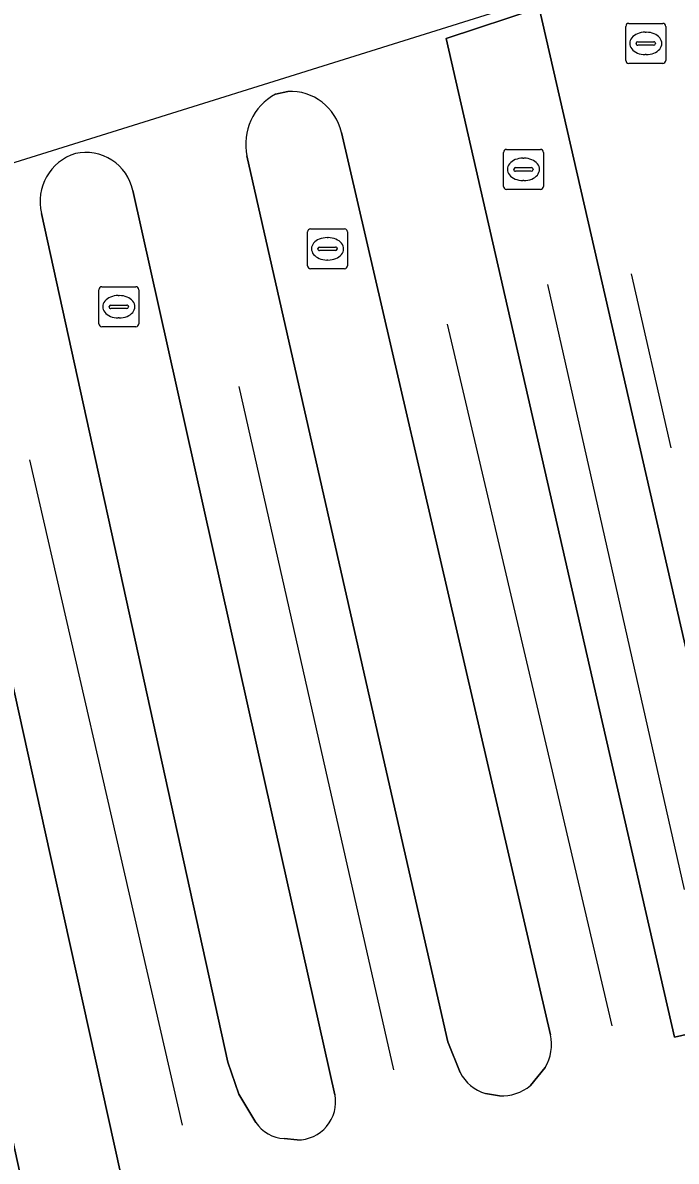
# Model space of a CAD drawing. Extents: x 160806 to 161707, y 383696 to 384148.
# Drawn here: x 161358.71 to 161375.05, y 383849.13 to 383877.62 of the extents above; entities that cross this region are included whole.
import ezdxf

# ---------------------------------------------------------------- set-up
doc = ezdxf.new("R2010")
doc.units = 0
for name, color, linetype in [('IMGEO_Brandkraan', 7, 'Continuous'), ('IMGEO_Lijnafwatering', 7, 'Continuous'), ('IMGEO_OVBaan_gesloten', 7, 'Continuous'), ('IMGEO_Rioolput', 7, 'Continuous'), ('IMGEO_Verkeerseiland_open', 7, 'Continuous')]:
    doc.layers.add(name, color=color, linetype=linetype)

msp = doc.modelspace()

# ---------------------------------------------------------------- linework, layer by layer
at = {"layer": 'IMGEO_Brandkraan'}
for p, q in [((161370.732, 383873.523), (161370.732, 383874.375)), ((161370.807, 383874.449), (161371.659, 383874.449)), ((161371.733, 383874.375), (161371.733, 383873.523)), ((161371.22, 383874.229), (161371.245, 383874.229)), ((161370.991, 383873.943), (161370.991, 383873.955)), ((161371.429, 383873.906), (161371.031, 383873.906)), ((161371.034, 383873.992), (161371.432, 383873.992)), ((161371.475, 383873.955), (161371.475, 383873.943)), ((161371.659, 383873.449), (161370.807, 383873.449)), ((161371.243, 383873.669), (161371.218, 383873.669)), ((161365.831, 383871.535), (161365.831, 383872.387)), ((161365.906, 383872.461), (161366.758, 383872.461)), ((161366.832, 383872.387), (161366.832, 383871.535)), ((161366.319, 383872.241), (161366.344, 383872.241)), ((161366.09, 383871.955), (161366.09, 383871.967)), ((161366.528, 383871.918), (161366.13, 383871.918)), ((161366.133, 383872.004), (161366.531, 383872.004)), ((161366.574, 383871.967), (161366.574, 383871.955)), ((161366.758, 383871.461), (161365.906, 383871.461)), ((161366.342, 383871.681), (161366.317, 383871.681)), ((161360.61, 383870.086), (161360.61, 383870.938)), ((161360.685, 383871.012), (161361.537, 383871.012)), ((161361.611, 383870.938), (161361.611, 383870.086)), ((161361.098, 383870.792), (161361.123, 383870.792)), ((161360.869, 383870.506), (161360.869, 383870.518)), ((161361.307, 383870.469), (161360.909, 383870.469)), ((161360.912, 383870.555), (161361.31, 383870.555)), ((161361.353, 383870.518), (161361.353, 383870.506)), ((161361.121, 383870.232), (161361.096, 383870.232)), ((161361.537, 383870.012), (161360.685, 383870.012))]:
    msp.add_line(p, q, dxfattribs=at)
for points in [[(161370.732, 383873.523), (161370.732, 383874.375)], [(161370.807, 383874.449), (161371.659, 383874.449)], [(161371.733, 383874.375), (161371.733, 383873.523)], [(161371.659, 383873.449), (161370.807, 383873.449)], [(161365.831, 383871.535), (161365.831, 383872.387)], [(161365.906, 383872.461), (161366.758, 383872.461)], [(161366.832, 383872.387), (161366.832, 383871.535)], [(161366.758, 383871.461), (161365.906, 383871.461)], [(161360.61, 383870.086), (161360.61, 383870.938)], [(161360.685, 383871.012), (161361.537, 383871.012)], [(161361.611, 383870.938), (161361.611, 383870.086)], [(161361.537, 383870.012), (161360.685, 383870.012)]]:
    msp.add_lwpolyline(points, dxfattribs=at)
for centre, radius, start, end in [((161370.809, 383874.373), 0.0765, 91.552, 178.448), ((161370.809, 383874.373), 0.0765, 91.552, 178.448), ((161371.657, 383874.373), 0.0765, 1.552, 88.448), ((161371.657, 383874.373), 0.0765, 1.552, 88.448), ((161371.031, 383873.952), 0.0403, 85.8775, 175.7526), ((161371.028, 383873.942), 0.0366, 178.938, 274.7102), ((161371.432, 383873.949), 0.043, 264.8664, 352.4533), ((161371.436, 383873.954), 0.0386, 1.7309, 96.639), ((161370.809, 383873.525), 0.0765, 181.552, 268.448), ((161370.809, 383873.525), 0.0765, 181.552, 268.448), ((161371.657, 383873.525), 0.0765, 271.552, 358.448), ((161371.657, 383873.525), 0.0765, 271.552, 358.448), ((161365.908, 383872.385), 0.0765, 91.552, 178.448), ((161365.908, 383872.385), 0.0765, 91.552, 178.448), ((161366.756, 383872.385), 0.0765, 1.552, 88.448), ((161366.756, 383872.385), 0.0765, 1.552, 88.448), ((161366.13, 383871.964), 0.0403, 85.8775, 175.7526), ((161366.127, 383871.954), 0.0366, 178.938, 274.7102), ((161366.531, 383871.961), 0.043, 264.8664, 352.4533), ((161366.535, 383871.966), 0.0386, 1.7309, 96.639), ((161365.908, 383871.537), 0.0765, 181.552, 268.448), ((161365.908, 383871.537), 0.0765, 181.552, 268.448), ((161366.756, 383871.537), 0.0765, 271.552, 358.448), ((161366.756, 383871.537), 0.0765, 271.552, 358.448), ((161360.687, 383870.936), 0.0765, 91.552, 178.448), ((161360.687, 383870.936), 0.0765, 91.552, 178.448), ((161361.535, 383870.936), 0.0765, 1.552, 88.448), ((161361.535, 383870.936), 0.0765, 1.552, 88.448), ((161360.909, 383870.515), 0.0403, 85.8775, 175.7526), ((161360.906, 383870.505), 0.0366, 178.938, 274.7102), ((161361.31, 383870.512), 0.043, 264.8664, 352.4533), ((161361.314, 383870.517), 0.0386, 1.7309, 96.639), ((161360.687, 383870.088), 0.0765, 181.552, 268.448), ((161360.687, 383870.088), 0.0765, 181.552, 268.448), ((161361.535, 383870.088), 0.0765, 271.552, 358.448), ((161361.535, 383870.088), 0.0765, 271.552, 358.448)]:
    msp.add_arc(centre, radius, start, end, dxfattribs=at)
for centre, major_axis, ratio, start_param, end_param in [((161371.219, 383873.949), (-0.387, 0.002), 0.722429, 4.712389, 7.853982), ((161371.244, 383873.949), (-0.39, 0.002), 0.717154, 1.570796, 4.712389), ((161366.318, 383871.961), (-0.387, 0.002), 0.722429, 4.712389, 7.853982), ((161366.343, 383871.961), (-0.39, 0.002), 0.717154, 1.570796, 4.712389), ((161361.097, 383870.512), (-0.387, 0.002), 0.722429, 4.712389, 7.853982), ((161361.122, 383870.512), (-0.39, 0.002), 0.717154, 1.570796, 4.712389)]:
    msp.add_ellipse(centre, major_axis=major_axis, ratio=ratio, start_param=start_param, end_param=end_param, dxfattribs=at)
at = {"layer": 'IMGEO_Lijnafwatering'}
for points in [[(161370.536, 383877.886), (161357.412, 383873.78)], [(161374.931, 383866.98), (161373.936, 383871.338)], [(161371.83, 383871.071), (161375.252, 383855.93)], [(161369.324, 383870.075), (161371.664, 383860.104), (161373.443, 383852.521)], [(161367.989, 383851.416), (161366.29, 383858.92), (161364.118, 383868.517)], [(161358.873, 383866.682), (161360.927, 383857.738), (161362.695, 383850.037)]]:
    msp.add_lwpolyline(points, dxfattribs=at)
at = {"layer": 'IMGEO_OVBaan_gesloten'}
for points in [[(161369.295, 383877.222), (161371.628, 383877.988), (161375.524, 383860.955), (161377.393, 383852.781), (161375.009, 383852.231), (161373.135, 383860.428)], [(161361.943, 383845.257), (161359.538, 383844.727), (161356.872, 383856.844), (161353.857, 383870.541), (161356.239, 383871.076), (161359.267, 383857.372)]]:
    msp.add_lwpolyline(points, close=True, dxfattribs=at)
for points in [[(161365.027, 383875.829), (161365.336, 383875.9)], [(161366.677, 383874.874), (161370.175, 383859.776), (161371.907, 383852.296)], [(161369.646, 383851.353), (161369.337, 383852.121), (161367.725, 383859.236), (161364.315, 383874.284)], [(161361.46, 383873.422), (161364.775, 383858.586), (161366.518, 383850.788)], [(161362.419, 383858.066), (161359.18, 383872.847)], [(161364.536, 383850.097), (161364.113, 383850.807), (161363.835, 383851.607), (161362.419, 383858.066)], [(161371.774, 383851.477), (161371.408, 383851.028)], [(161370.632, 383850.77), (161370.282, 383850.822)], [(161365.571, 383849.664), (161365.245, 383849.696)]]:
    msp.add_lwpolyline(points, dxfattribs=at)
for centre, radius, start, end in [((161365.708, 383874.579), 1.423, 118.5616, 191.954), ((161365.393, 383874.585), 1.317, 12.6954, 92.4654), ((161360.389, 383873.152), 1.247, 106.8209, 194.1517), ((161360.286, 383873.173), 1.2, 11.9584, 102.4338), ((161370.84, 383852.049), 1.095, 328.5149, 13.0372), ((161370.614, 383851.866), 1.096, 207.9338, 252.3488), ((161370.708, 383851.836), 1.069, 265.9072, 310.8741), ((161365.579, 383850.619), 0.955, 269.5476, 10.2224), ((161365.298, 383850.618), 0.923, 214.3276, 266.6886)]:
    msp.add_arc(centre, radius, start, end, dxfattribs=at)
at = {"layer": 'IMGEO_Rioolput'}
for p, q in [((161373.791, 383876.675), (161373.791, 383877.527)), ((161373.866, 383877.601), (161374.718, 383877.601)), ((161374.792, 383877.527), (161374.792, 383876.675)), ((161374.093, 383877.144), (161374.491, 383877.144)), ((161374.279, 383877.381), (161374.304, 383877.381)), ((161374.05, 383877.095), (161374.05, 383877.107)), ((161374.488, 383877.058), (161374.09, 383877.058)), ((161374.534, 383877.107), (161374.534, 383877.095)), ((161374.718, 383876.601), (161373.866, 383876.601)), ((161374.302, 383876.821), (161374.277, 383876.821))]:
    msp.add_line(p, q, dxfattribs=at)
for points in [[(161373.791, 383876.675), (161373.791, 383877.527)], [(161373.866, 383877.601), (161374.718, 383877.601)], [(161374.792, 383877.527), (161374.792, 383876.675)], [(161374.718, 383876.601), (161373.866, 383876.601)]]:
    msp.add_lwpolyline(points, dxfattribs=at)
for centre, radius, start, end in [((161373.868, 383877.525), 0.0765, 91.552, 178.448), ((161373.868, 383877.525), 0.0765, 91.552, 178.448), ((161374.716, 383877.525), 0.0765, 1.552, 88.448), ((161374.716, 383877.525), 0.0765, 1.552, 88.448), ((161374.09, 383877.104), 0.0403, 85.8775, 175.7526), ((161374.495, 383877.106), 0.0386, 1.7309, 96.639), ((161374.087, 383877.094), 0.0366, 178.938, 274.7102), ((161374.491, 383877.101), 0.043, 264.8664, 352.4533), ((161373.868, 383876.677), 0.0765, 181.552, 268.448), ((161373.868, 383876.677), 0.0765, 181.552, 268.448), ((161374.716, 383876.677), 0.0765, 271.552, 358.448), ((161374.716, 383876.677), 0.0765, 271.552, 358.448)]:
    msp.add_arc(centre, radius, start, end, dxfattribs=at)
for centre, major_axis, ratio, start_param, end_param in [((161374.278, 383877.101), (-0.387, 0.002), 0.722429, 4.712389, 7.853982), ((161374.303, 383877.101), (-0.39, 0.002), 0.717154, 1.570796, 4.712389)]:
    msp.add_ellipse(centre, major_axis=major_axis, ratio=ratio, start_param=start_param, end_param=end_param, dxfattribs=at)
at = {"layer": 'IMGEO_Verkeerseiland_open'}
for points in [[(161377.393, 383852.781), (161375.524, 383860.955), (161371.628, 383877.988), (161369.295, 383877.222), (161373.135, 383860.428), (161375.009, 383852.231)], [(161361.943, 383845.257), (161359.267, 383857.372), (161356.239, 383871.076), (161353.857, 383870.541), (161356.872, 383856.844), (161359.538, 383844.727)]]:
    msp.add_lwpolyline(points, close=True, dxfattribs=at)
for points in [[(161365.336, 383875.9), (161365.027, 383875.829)], [(161371.907, 383852.296), (161370.175, 383859.776), (161366.677, 383874.874)], [(161364.315, 383874.284), (161367.725, 383859.236), (161369.337, 383852.121), (161369.646, 383851.353)], [(161366.518, 383850.788), (161364.775, 383858.586), (161361.46, 383873.422)], [(161359.18, 383872.847), (161362.419, 383858.066), (161363.835, 383851.607), (161364.113, 383850.807), (161364.536, 383850.097)], [(161371.408, 383851.028), (161371.774, 383851.477)], [(161370.282, 383850.822), (161370.632, 383850.77)], [(161365.245, 383849.696), (161365.571, 383849.664)]]:
    msp.add_lwpolyline(points, dxfattribs=at)
for centre, radius, start, end in [((161365.708, 383874.579), 1.423, 118.5616, 191.954), ((161365.393, 383874.585), 1.317, 12.6954, 92.4654), ((161360.389, 383873.152), 1.247, 106.8209, 194.1517), ((161360.286, 383873.173), 1.2, 11.9584, 102.4338), ((161370.84, 383852.049), 1.095, 328.5149, 13.0372), ((161370.614, 383851.866), 1.096, 207.9338, 252.3488), ((161370.708, 383851.836), 1.069, 265.9072, 310.8741), ((161365.579, 383850.619), 0.955, 269.5476, 10.2224), ((161365.298, 383850.618), 0.923, 214.3276, 266.6886)]:
    msp.add_arc(centre, radius, start, end, dxfattribs=at)

doc.saveas('drawing.dxf')
